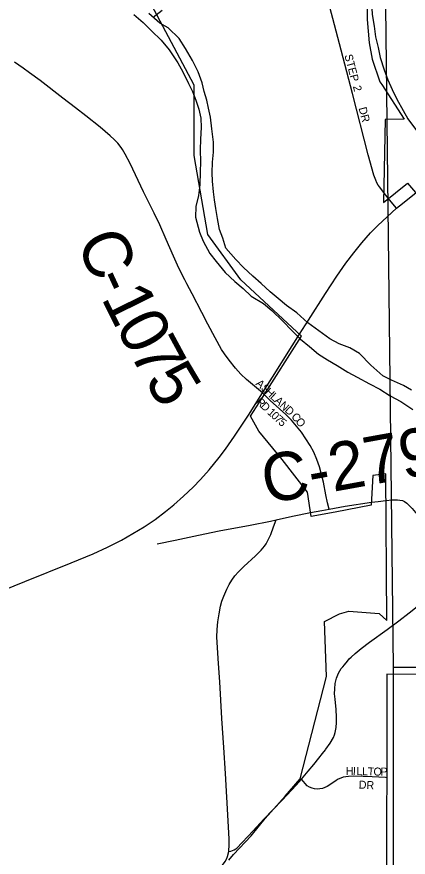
# Model space of a CAD drawing. Extents: x 1874609 to 2204689, y 815661 to 1281160.
# Drawn here: x 2016966 to 2019406, y 965280 to 970528 of the extents above; entities that cross this region are included whole.
import ezdxf

# ---------------------------------------------------------------- set-up
doc = ezdxf.new("R2010")
doc.units = 0
for name, color, linetype in [('GM_X_City_Street', 7, 'Continuous'), ('GM_X_City_Street_Text', 7, 'Continuous'), ('GM_X_Corporation', 7, 'Continuous'), ('GM_X_County_Road', 7, 'Continuous'), ('GM_X_County_Road_Text', 7, 'Continuous'), ('GM_X_Major_River', 7, 'Continuous'), ('GM_X_Minor_River', 7, 'Continuous'), ('GM_X_Section', 7, 'Continuous'), ('GM_X_State_Route', 7, 'Continuous'), ('GM_X_Township_Road', 7, 'Continuous')]:
    doc.layers.add(name, color=color, linetype=linetype)

msp = doc.modelspace()

# ---------------------------------------------------------------- linework, layer by layer
at = {"layer": 'GM_X_City_Street'}
for points in [[(2019334.5, 969333.3), (2019289, 969385.3), (2019258.3, 969424.3), (2019228.7, 969463.9), (2019219.2, 969477.7), (2019210.9, 969492.3), (2019203.7, 969507.4), (2019192.2, 969538.8), (2019157.4, 969666.1), (2019058.9, 970048.5), (2018988.1, 970319.1), (2018875.5, 970748.8), (2018816.3, 970971.5), (2018751.5, 971226.5), (2018719.2, 971336.9)], [(2018912.6, 967453.1), (2018903.5, 967493.7), (2018892.8, 967542.1), (2018877.5, 967622.6), (2018866.3, 967670.3), (2018852.4, 967717.3), (2018836.2, 967763.5), (2018816.9, 967808.4), (2018794.1, 967851.7), (2018768.7, 967893.6), (2018740.8, 967933.9), (2018710.5, 967972.3), (2018678, 968008.9), (2018643.3, 968043.6), (2018546.3, 968132.2), (2018522.6, 968155.2), (2018497.9, 968179.1)], [(2019267.9, 967507.3), (2019306, 967511.4), (2019324.5, 967512.6), (2019339.4, 967512.2), (2019355.1, 967510), (2019370.7, 967506.5), (2019384.3, 967500.3), (2019396.9, 967491.4), (2019408.7, 967481), (2019430.6, 967457.5), (2019462.8, 967419.7), (2019504.8, 967370.3), (2019525.4, 967344.3), (2019567.4, 967294.2), (2019597.4, 967255.6), (2019677, 967151.7), (2019740.2, 967073)], [(2019276.2, 966702.6), (2019283.2, 966707.6), (2019348.8, 966755.9), (2019413, 966806.3), (2019504.2, 966879.4)], [(2018890.2, 965950.2), (2018893, 965953.7), (2018919, 965992.1), (2018940.2, 966028.2), (2018946, 966043.1), (2018950.6, 966058.3), (2018957, 966089.5), (2018959.8, 966121.2), (2018959.6, 966153.3), (2018956.8, 966201.6), (2018950.2, 966266.1), (2018947.7, 966299), (2018947.9, 966332.2), (2018951.1, 966365.4), (2018954.5, 966381.8), (2018959.4, 966398), (2018972.3, 966428.7), (2018980.1, 966443.8), (2018989.1, 966457.7), (2018999, 966469.2), (2019008.6, 966480.3), (2019028.5, 966504.7), (2019039.3, 966517.6), (2019050.8, 966529.5), (2019074.9, 966551.9), (2019112.5, 966583), (2019164.4, 966621.9), (2019276.2, 966702.6)], [(2018741.6, 965766.8), (2018781.8, 965816), (2018817.1, 965859.3), (2018848.5, 965897.7), (2018872.6, 965928), (2018890.2, 965950.2)], [(2019272.8, 965775.8), (2019264.9, 965776.6), (2019182.6, 965781.6), (2019067.1, 965784.9), (2019034.1, 965784.1), (2019017.6, 965782.3), (2019001.5, 965779.1), (2018985.8, 965774.2), (2018970.7, 965767.5), (2018956.4, 965759.2), (2018929.4, 965740.2), (2018901.9, 965721.9), (2018887.2, 965714.4), (2018871.7, 965709), (2018855.5, 965705.9), (2018839.1, 965705.3), (2018822.7, 965707.1), (2018806.8, 965711), (2018791.5, 965717.1), (2018777.3, 965725.3), (2018741.6, 965766.8)]]:
    msp.add_lwpolyline(points, dxfattribs=at)
at = {"layer": 'GM_X_Corporation'}
for points in [[(2019153.1, 970681.3), (2019150.7, 970510.7), (2019162.4, 970366.2), (2019182.2, 970263.8), (2019230.1, 970123.1), (2019241.1, 970106.1), (2019381.2, 969889.8), (2019263.2, 969887.3), (2019252.4, 969369), (2019402.8, 969489), (2019500.4, 969375)], [(2018287.1, 965260.3), (2018316.9, 965296.6), (2018426.1, 965413.4), (2018515.4, 965522.1), (2018638.4, 965661.1), (2018732.5, 965769.3), (2018896.3, 966407.4), (2018884.3, 966751.2), (2018978.8, 966799.3), (2019036.4, 966815.9), (2019225.4, 966800.9), (2019274.2, 966758.4), (2019267.5, 967673.1), (2019185.4, 967664.5), (2019175.7, 967478.6), (2018950, 967434.9), (2018801.7, 967408.1), (2018777.7, 967559.9), (2018619.4, 967762.5), (2018474.7, 967941.3), (2018423.5, 968033.6), (2018497.8, 968151), (2018740.6, 968534.6), (2018363.3, 968886.5), (2018157.5, 969169.8), (2018070.7, 969662.3), (2018070.7, 970102.4), (2017805, 970602.3)], [(2021186.6, 963638.8), (2021304.4, 965806.4), (2021174.9, 965871.1), (2020961.3, 966031.4), (2020714.3, 966218.3), (2020504.1, 966420.2), (2019274.1, 966423.2), (2019271.3, 964910.7)]]:
    msp.add_lwpolyline(points, dxfattribs=at)
at = {"layer": 'GM_X_County_Road'}
for points in [[(2018026.3, 968860.4), (2018013.3, 968885.2), (2017976.2, 968958.3), (2017942.1, 969032.6), (2017897, 969138.1), (2017857.8, 969228.4), (2017822.4, 969302.5), (2017756.3, 969434.6), (2017671.7, 969612.1), (2017641.9, 969670.8), (2017625.1, 969699.3), (2017615.6, 969712.8), (2017594.9, 969738.5), (2017572.5, 969762.8), (2017548.6, 969785.6), (2017485.8, 969838.7), (2017395.1, 969909.5), (2017330.6, 969960), (2017252.7, 970019.8), (2017110.6, 970130.6), (2017044.6, 970179.4), (2017004.4, 970207.4), (2016951.9, 970244.4)], [(2018497.9, 968179.1), (2018397.6, 968262.5), (2018362.7, 968296.7), (2018329.9, 968333), (2018288.9, 968384), (2018260, 968423.3), (2018242.7, 968450.8), (2018203.4, 968522.4), (2018157, 968609.3), (2018118.8, 968681.9), (2018058.8, 968798.2), (2018026.3, 968860.4)], [(2018912.6, 967453.1), (2019013.8, 967471.4), (2019177.5, 967496.6)], [(2019177.5, 967496.6), (2019219.3, 967502), (2019267.9, 967507.3)], [(2018798, 967432.9), (2018867, 967444.9), (2018912.6, 967453.1)], [(2018583.2, 967387.1), (2018684.5, 967408.7), (2018798, 967432.9)], [(2017840.2, 967236.9), (2017953.1, 967260.5), (2018098, 967290.4), (2018226.6, 967317.7), (2018420.3, 967354.1), (2018546.8, 967379.3), (2018583.2, 967387.1)], [(2018287.7, 965315.2), (2018290.7, 965358.5), (2018290.5, 965391.5), (2018284.5, 965506.4), (2018267.8, 965801.5), (2018256, 965965.2), (2018245.1, 966145.5), (2018230.9, 966374.9), (2018222.6, 966489.6), (2018212.8, 966653.1), (2018214.2, 966701.9), (2018219.2, 966750.6), (2018226.6, 966799.1), (2018236.4, 966847), (2018245.1, 966878.3), (2018255.7, 966909.1), (2018274.8, 966954.1), (2018289.7, 966982.8), (2018306.9, 967010.3), (2018326.2, 967036.2), (2018347.4, 967060.9), (2018381.5, 967095.7), (2018454.6, 967161.5), (2018489.7, 967196.5), (2018510.6, 967222.5), (2018519.8, 967236.5), (2018535.9, 967265.6), (2018549.5, 967295.9), (2018566.6, 967342.2), (2018583.2, 967387.1)], [(2018008.3, 965044.1), (2018010.8, 965047.3), (2018021.9, 965058.7), (2018034.2, 965069), (2018060.8, 965087.3), (2018132, 965128.2), (2018160, 965146), (2018186.4, 965166.2), (2018211, 965188.5), (2018234, 965212.6), (2018255.3, 965238.4), (2018264.7, 965252.4), (2018272.6, 965267.4), (2018278.8, 965283.1), (2018287.7, 965315.2)]]:
    msp.add_lwpolyline(points, dxfattribs=at)
at = {"layer": 'GM_X_Major_River'}
for points in [[(2017694.5, 970543.7), (2017752.5, 970493.5), (2017804.6, 970441.3), (2017866.7, 970383.2), (2017914.7, 970323), (2017970.7, 970240.8), (2018000.7, 970184.6), (2018036.7, 970112.4), (2018060.7, 970062.3), (2018082.7, 970008.1), (2018100.7, 969952), (2018112.6, 969895.8), (2018114.6, 969837.7), (2018110.5, 969763.5), (2018108.4, 969697.3), (2018110.3, 969623.2), (2018108.2, 969561), (2018106.1, 969478.8), (2018098, 969412.7), (2018081.9, 969344.5), (2018079.9, 969276.3), (2018105.8, 969184.1), (2018127.8, 969127.9)], [(2018192.6, 969745.4), (2018182.7, 969829.6), (2018172.8, 969901.8), (2018160.8, 969958), (2018150.8, 970008.1), (2018134.9, 970062.2), (2018120.9, 970116.4), (2018096.9, 970184.5), (2018060.9, 970254.8), (2018016.9, 970330.9), (2017978.9, 970393.1), (2017908.8, 970459.3), (2017856.8, 970489.4), (2017788.7, 970549.6)], [(2019427.5, 968196.9), (2019377.4, 968225), (2019301.3, 968259.2), (2019249.2, 968285.2), (2019173.1, 968353.5), (2019103.1, 968425.7), (2019043, 968461.8), (2018974.9, 968485.9), (2018916.8, 968518), (2018848.7, 968566.2), (2018780.6, 968616.3), (2018712.5, 968680.5), (2018648.4, 968724.7), (2018596.4, 968768.8), (2018546.3, 968810.9), (2018490.3, 968863.1), (2018438.2, 968909.2), (2018380.1, 968963.4), (2018332.1, 969013.5), (2018270, 969083.7), (2018250.1, 969145.9), (2018230.1, 969200), (2018218.1, 969268.2), (2018206.2, 969330.4), (2018198.2, 969384.5), (2018192.3, 969434.7), (2018186.3, 969502.8), (2018184.4, 969552.9), (2018186.5, 969621.1), (2018192.6, 969683.3), (2018192.6, 969745.4)], [(2018127.8, 969127.9), (2018169.8, 969049.7), (2018209.8, 968999.6), (2018263.9, 968931.4), (2018325.9, 968875.2), (2018378, 968831.1), (2018428, 968782.9), (2018504.1, 968738.8), (2018556.2, 968694.6), (2018624.3, 968628.4), (2018680.3, 968568.2), (2018734.4, 968516.1), (2018790.4, 968469.9), (2018846.5, 968421.8), (2018902.6, 968385.7), (2018962.7, 968349.6), (2019030.8, 968309.4), (2019088.9, 968277.3), (2019165, 968235.2), (2019229.1, 968203.1), (2019293.2, 968160.9), (2019361.3, 968124.8), (2019435.4, 968076.6)]]:
    msp.add_lwpolyline(points, dxfattribs=at)
at = {"layer": 'GM_X_Minor_River'}
msp.add_lwpolyline([(2017815.4, 970526), (2017872.9, 970569.6)], dxfattribs=at)
at = {"layer": 'GM_X_Section'}
for points in [[(2019252.8, 971849.2), (2024559.1, 971862.4), (2024612.3, 966480.2), (2019314.1, 966465)], [(2024612.3, 966480.2), (2024657.5, 961100), (2019313.3, 961100.8), (2019314.1, 966465)]]:
    msp.add_lwpolyline(points, close=True, dxfattribs=at)
at = {"layer": 'GM_X_State_Route'}
for points in [[(2019229.4, 971090.9), (2019208.7, 970975.8), (2019196.1, 970896.1), (2019186.3, 970829), (2019180.7, 970750.7), (2019179.3, 970686.4), (2019177.9, 970620.7), (2019182.1, 970542.4), (2019193.3, 970469.7), (2019203, 970402.7), (2019218.4, 970336.9), (2019230.7, 970275.1), (2019256, 970196.5), (2019279.6, 970134.8), (2019306, 970074.3), (2019335, 970015), (2019374.7, 969942.6), (2019405, 969891.2)], [(2019405, 969891.2), (2019549.4, 969695), (2019645.7, 969574.9)], [(2019334.5, 969333.3), (2019351.6, 969348.8), (2019453.7, 969429), (2019645.7, 969574.9), (2019686.3, 969604.7), (2019733.1, 969638.6), (2019766.7, 969663.1), (2020004.5, 969840.2)], [(2018727.9, 968545.3), (2018784.7, 968634.7), (2018890, 968800), (2018961.2, 968909.3), (2019017.1, 968989.5), (2019066.4, 969054.3), (2019118, 969117.3), (2019171.8, 969178.3), (2019217.3, 969224.8), (2019334.5, 969333.3)], [(2018414.2, 968047.2), (2018463, 968123.9), (2018497.9, 968179.1), (2018560, 968277.5), (2018683.1, 968473.5), (2018727.9, 968545.3)], [(2016239.3, 966656.7), (2016503.8, 966784.1), (2016622.8, 966838.7), (2016757.1, 966896.1), (2016758.3, 966896.6), (2017016.2, 967001.4), (2017304.7, 967118.3), (2017440.8, 967175.2), (2017530.3, 967216.2), (2017618.3, 967260.3), (2017689.9, 967300.4), (2017759.6, 967343.6), (2017827.5, 967389.8), (2017893.3, 967438.7), (2017944.4, 967480), (2018005.9, 967534.3), (2018065.1, 967591), (2018110.5, 967638.4), (2018164.8, 967699.7), (2018227.8, 967775.4), (2018267.5, 967827.6), (2018323.5, 967908.4), (2018414.2, 968047.2)]]:
    msp.add_lwpolyline(points, dxfattribs=at)
at = {"layer": 'GM_X_Township_Road'}
msp.add_lwpolyline([(2018287.7, 965315.2), (2018301, 965317.9), (2018310.6, 965321.1), (2018321.7, 965325.9), (2018331.3, 965331.2), (2018337.3, 965336.8), (2018439.3, 965444.9), (2018506.9, 965516.2), (2018619.4, 965634.9), (2018708.7, 965730.5), (2018741.6, 965766.8)], dxfattribs=at)

# ---------------------------------------------------------------- texts
at = {"layer": 'GM_X_City_Street_Text'}
for s, rotation, p in [('STEP', 284.4701, (2019008.7, 970287.8)), ('2', 283.247, (2019061.5, 970094)), ('DR', 284.7458, (2019096.6, 969957.9)), ('A', 317.2264, (2018451.5, 968233.2)), ('S', 317.2026, (2018483.8, 968203.3)), ('H', 317.2311, (2018509.7, 968179.4)), ('L', 317.2286, (2018542, 968149.5)), ('R', 316.2707, (2018452.9, 968119.1)), ('A', 317.2103, (2018567.8, 968125.6)), ('N', 317.2152, (2018600.1, 968095.7)), ('D', 317.2531, (2018482.2, 968091.1)), ('1', 317.5628, (2018524.4, 968052.1)), ('D', 317.2152, (2018632.4, 968065.8)), ('0', 317.5394, (2018547.2, 968031.3)), ('7', 317.5628, (2018569.9, 968010.5)), ('5', 317.5628, (2018592.6, 967989.7)), ('C', 313.1624, (2018673.6, 968027.6)), ('O', 310.3737, (2018700.3, 967999.1)), ('H', 359.7158, (2019017.1, 965793.7)), ('I', 358.8193, (2019060.9, 965793.5)), ('L', 357.9507, (2019082.7, 965793)), ('L', 357.9234, (2019117.8, 965791.7)), ('T', 358.4612, (2019153.5, 965790.5)), ('O', 359.7112, (2019189.9, 965789.5)), ('P', 359.9956, (2019234.2, 965789.3)), ('DR', 356.989, (2019096.8, 965708.7))]:
    msp.add_text(s, height=50, rotation=rotation, dxfattribs=at).set_placement(p)
at = {"layer": 'GM_X_County_Road_Text'}
for s, rotation, p in [('C', 293.6803, (2017333.2, 969123.6)), ('-', 294.7031, (2017434.6, 968892.6)), ('1', 296.2617, (2017489.9, 968772.7)), ('0', 298.0611, (2017576.4, 968597.8)), ('7', 298.3502, (2017664.1, 968433.3)), ('5', 300.7639, (2017758.6, 968258.6)), ('C-2796', 10.2412, (2018521.3, 967486.1))]:
    msp.add_text(s, height=300, rotation=rotation, dxfattribs=at).set_placement(p)

doc.saveas('drawing.dxf')
